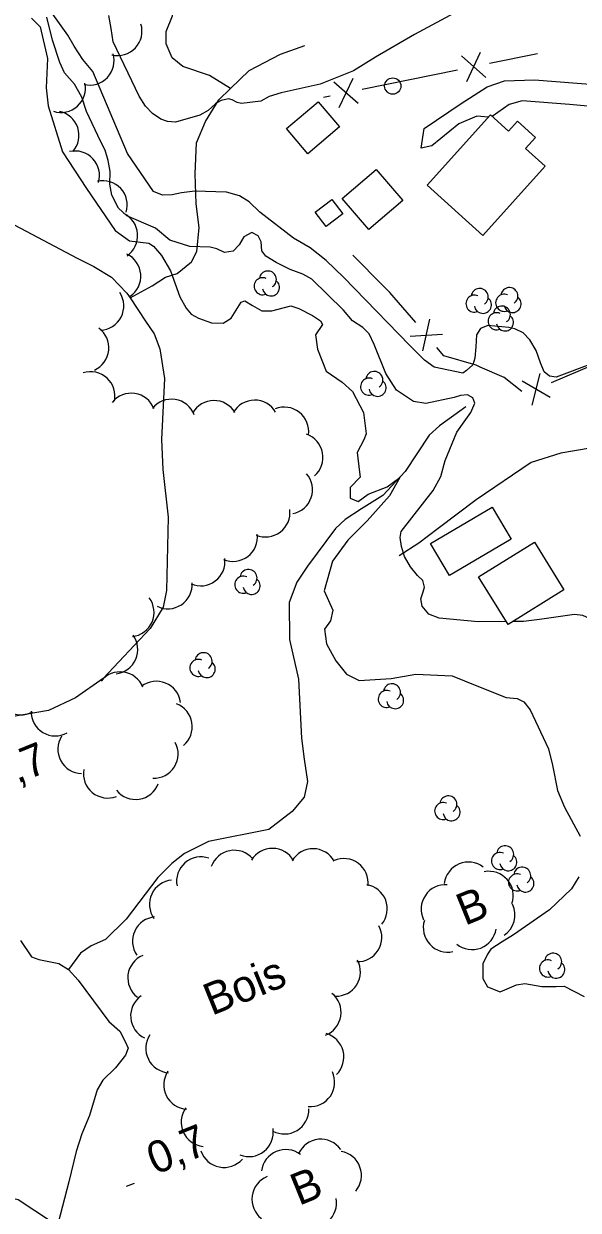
# Model space of a CAD drawing. Extents: x 362852 to 366875, y 5563573 to 5566479.
# Drawn here: x 363475.7 to 363543.8, y 5564712.5 to 5564858.3 of the extents above; entities that cross this region are included whole.
import ezdxf

# ---------------------------------------------------------------- set-up
doc = ezdxf.new("R2010")
doc.units = 0
for name, color, linetype in [('Niveau 19', 7, 'Continuous'), ('Niveau 2', 7, 'Continuous'), ('Niveau 22', 7, 'Continuous'), ('Niveau 3', 7, 'Continuous'), ('Niveau 31', 7, 'Continuous'), ('Niveau 36', 7, 'Continuous'), ('Niveau 37', 7, 'Continuous'), ('Niveau 4', 7, 'Continuous'), ('Niveau 44', 7, 'Continuous')]:
    doc.layers.add(name, color=color, linetype=linetype)

msp = doc.modelspace()

# ---------------------------------------------------------------- linework, layer by layer
at = {"layer": 'Niveau 19'}
for points in [[(363532.8, 5564846.86), (363531.36, 5564846.98), (363529.14, 5564846.05), (363525.84, 5564843.35), (363524.53, 5564843.05), (363524.89, 5564845.45), (363529.43, 5564848.52), (363532.64, 5564850.6), (363534.77, 5564851.31), (363538.47, 5564851.46), (363551.56, 5564850.42), (363562.04, 5564849.48), (363573.54, 5564848.25), (363575.68, 5564849.67), (363578.84, 5564851.56)], [(363579.63, 5564843.76), (363576.5, 5564844.85), (363573.64, 5564845.31), (363564.84, 5564846.09), (363551.3, 5564847.63), (363542.78, 5564848.43), (363536.93, 5564848.88), (363535.33, 5564848.4), (363533.27, 5564846.94)]]:
    msp.add_lwpolyline(points, dxfattribs=at)
at = {"layer": 'Niveau 2'}
for points in [[(363481.1, 5564856.95), (363477.74, 5564861.67)], [(363529.11, 5564859.91), (363523.71, 5564857.02), (363518.89, 5564854.25), (363516.22, 5564852.57), (363512.12, 5564850.91), (363507.33, 5564849.83), (363505.83, 5564849.39), (363504.82, 5564848.84), (363502.45, 5564848.53), (363501.89, 5564848.67), (363501.27, 5564848.97), (363500.84, 5564849.11), (363499.92, 5564848.91), (363499.42, 5564848.63), (363499.23, 5564848.49), (363498.32, 5564847.67), (363497.31, 5564847.12), (363494.31, 5564846.24), (363493.34, 5564846.33), (363492.53, 5564846.61), (363491.49, 5564847.3)], [(363476.62, 5564859.02), (363477.69, 5564857.97), (363478.57, 5564854.08), (363478.42, 5564850.47), (363478.67, 5564848.26), (363480.42, 5564842.6), (363483.38, 5564838.07), (363486.92, 5564832.92), (363488.65, 5564831.64), (363491.02, 5564831.38), (363491.62, 5564831), (363492.6, 5564829.85)], [(363535.01, 5564784.85), (363531.54, 5564784.84), (363526.74, 5564785.27), (363525.45, 5564785.79), (363524.66, 5564786.77), (363524.49, 5564787.64), (363524.75, 5564788.5), (363524.95, 5564789.08), (363524.72, 5564789.93), (363524.08, 5564790.54), (363523.2, 5564791.6), (363522.48, 5564792.87), (363522.09, 5564794.08), (363521.94, 5564795.2), (363522.06, 5564795.95), (363526.01, 5564800.99), (363526.93, 5564802.68), (363527.47, 5564804.66), (363528.89, 5564808.14), (363529.8, 5564809.4), (363530.63, 5564810.56), (363531.14, 5564811.71), (363530.88, 5564812.35), (363530.23, 5564812.71), (363529.37, 5564812.66), (363528.6, 5564812.4), (363525.09, 5564811.68), (363523.56, 5564811.91), (363521.47, 5564813.29), (363520.16, 5564815.37), (363518.74, 5564818.9), (363518.13, 5564820.21), (363517.35, 5564821.01), (363516.07, 5564821.84), (363514.96, 5564823.13), (363511.1, 5564826.96), (363509.98, 5564827.55), (363508.41, 5564828.15), (363506.68, 5564828.98), (363505.42, 5564829.77), (363504.95, 5564830.44), (363504.86, 5564831.54), (363504.5, 5564832.26), (363503.7, 5564832.67), (363502.73, 5564832.14), (363502.15, 5564831.15), (363501.4, 5564830.4), (363500.35, 5564830.21), (363499.4, 5564830.68), (363498.56, 5564830.89), (363496.09, 5564830.98), (363493.63, 5564831.76), (363491.84, 5564833.2), (363488.32, 5564834.73), (363487.29, 5564835.68), (363486.49, 5564837.28), (363486.25, 5564838.62), (363486.27, 5564840.19), (363486.02, 5564841.53), (363485.67, 5564842.82), (363485.12, 5564843.84), (363483.37, 5564847.55), (363482.81, 5564849.32), (363481.89, 5564850.93), (363480.68, 5564852.31), (363480.09, 5564853.56), (363479.19, 5564856.31), (363478.5, 5564859.15)], [(363486.66, 5564856.13), (363486.41, 5564857.77), (363486.13, 5564859.34)], [(363545.58, 5564816.6), (363541.11, 5564814.91), (363540.32, 5564815.01), (363539.65, 5564815.54), (363539.19, 5564816.66), (363538.67, 5564818.19), (363537.87, 5564819.48), (363537.08, 5564820.34), (363536.05, 5564820.84), (363535.29, 5564821.02), (363532.7, 5564821.25), (363531.8, 5564820.87), (363531.31, 5564820.1), (363531.24, 5564818.63), (363531.14, 5564817.22), (363530.86, 5564816.41), (363530.09, 5564815.71), (363529.65, 5564815.41), (363526.11, 5564816.11), (363524.93, 5564816.99), (363523.11, 5564818.79), (363514.97, 5564827.18), (363512.86, 5564829.23), (363510.89, 5564830.78), (363508.83, 5564831.97), (363504.68, 5564835.17), (363503.39, 5564836.44), (363502.2, 5564837.19), (363500.58, 5564837.63), (363496.71, 5564837.76), (363495.05, 5564837.56), (363493.9, 5564837.33), (363492.73, 5564837.28), (363491.6, 5564837.74), (363488.4, 5564842.39), (363484.16, 5564852.49), (363482.91, 5564853.96), (363481.86, 5564855.58), (363481.1, 5564856.95)], [(363491.49, 5564847.3), (363490.62, 5564848.19), (363489.85, 5564849.42), (363486.66, 5564856.13)], [(363492.6, 5564829.85), (363493.7, 5564827.99), (363494.86, 5564824.77), (363495.62, 5564823.4), (363496.25, 5564822.66), (363497.14, 5564822.16), (363498.76, 5564821.59), (363500.16, 5564821.55), (363501.16, 5564822.15), (363502.4, 5564824.12), (363502.83, 5564824.3), (363503.77, 5564823.69), (363504.92, 5564823.04), (363506.17, 5564823.06), (363508.48, 5564823.66), (363509.5, 5564823.34), (363511.18, 5564822.47), (363512.14, 5564821.81), (363512.4, 5564821.36), (363511.54, 5564820.12), (363511.78, 5564818.34), (363512.85, 5564815.65), (363514.81, 5564814.28), (363516.1, 5564813.13), (363517.44, 5564810.56), (363517.78, 5564807.94), (363517.47, 5564807.19), (363516.67, 5564805.66), (363516.95, 5564803.21), (363517.01, 5564802.61), (363515.79, 5564801.34), (363515.78, 5564800.02), (363516.77, 5564799.62), (363518.02, 5564800.52), (363520.33, 5564801.43), (363521.88, 5564802.58), (363520.62, 5564800.3), (363517.88, 5564797.26), (363515.49, 5564794.88), (363513.64, 5564792.29), (363512.6, 5564788.65), (363513.66, 5564786.28), (363513.39, 5564784.97), (363512.65, 5564783.91), (363512.89, 5564782.13), (363514.02, 5564780.04), (363515.34, 5564778.39), (363516.92, 5564777.62), (363520.82, 5564777.88), (363523.86, 5564778.4), (363528.33, 5564778.21), (363531.35, 5564776.97), (363534.96, 5564775.54), (363536.33, 5564775.42), (363537.13, 5564775.01), (363537.92, 5564774.02), (363540.19, 5564769.21), (363540.65, 5564767.21), (363541.28, 5564764.08), (363542.13, 5564762.06), (363544.07, 5564758.49)], [(363559.42, 5564782.62), (363558.65, 5564783.02), (363554.95, 5564784.09), (363553.62, 5564783.97), (363548.29, 5564783.99), (363547.15, 5564784.32), (363545.9, 5564784.92), (363544.42, 5564785.62), (363543.37, 5564785.74), (363539.06, 5564785.12), (363537.1, 5564784.86), (363535.78, 5564784.86)], [(363543.92, 5564753.47), (363543.02, 5564752.03), (363540.29, 5564749.44), (363535.89, 5564746.34), (363534.48, 5564745.5), (363533.1, 5564744.6), (363532.67, 5564743.98), (363532.1, 5564742.81), (363532.11, 5564740.99), (363532.67, 5564739.97), (363534.23, 5564739.37), (363536.26, 5564740.22), (363537.25, 5564740.39), (363539.35, 5564740.02), (363541.11, 5564740.01), (363542.1, 5564740.04), (363544.58, 5564738.77)]]:
    msp.add_lwpolyline(points, dxfattribs=at)
at = {"layer": 'Niveau 22'}
for points in [[(363501.09, 5564850.37), (363498.51, 5564851.97), (363495.23, 5564853.09), (363493.91, 5564854.16), (363493.18, 5564855.86), (363493.16, 5564857.37), (363493.94, 5564859.33), (363494.24, 5564867.85), (363494.69, 5564872.27), (363495.5, 5564875.23), (363495.96, 5564877.5), (363495.9, 5564878.97), (363495.32, 5564881.19), (363494.84, 5564882.22), (363494.15, 5564883.69), (363493.39, 5564885.92), (363491.9, 5564892.68), (363492.33, 5564895), (363497.37, 5564898.21), (363503.1, 5564901.21)], [(363488.74, 5564824.64), (363491.43, 5564826.14), (363493.08, 5564827.19), (363494.52, 5564827.64), (363496.28, 5564829.06), (363496.95, 5564830.35), (363497.23, 5564833.31), (363496.84, 5564836.22), (363496.73, 5564839.89), (363496.91, 5564843.7), (363498.02, 5564846.33), (363499.65, 5564848.97), (363501.09, 5564850.37), (363503.39, 5564852.6), (363507.23, 5564854.6), (363510.22, 5564855.66)], [(363472.43, 5564834.69), (363482.21, 5564829.54), (363484.27, 5564828.52), (363486.46, 5564827.18), (363488.35, 5564825.22), (363488.74, 5564824.64), (363490.61, 5564821.78), (363491.7, 5564820.23), (363492.41, 5564818.39), (363492.98, 5564814.72), (363492.61, 5564807.22), (363492.75, 5564803.54), (363493.41, 5564797.71), (363493.2, 5564788.69), (363492.8, 5564786.64), (363491.2, 5564784.02), (363485.41, 5564777.87), (363482.04, 5564775.5), (363478.69, 5564773.94), (363472.43, 5564772.88)], [(363547.24, 5564806.51), (363541.68, 5564805.57), (363538.04, 5564804.41), (363531.27, 5564799.81), (363526.63, 5564796.3), (363524.23, 5564794.49), (363521.82, 5564792.94)], [(363479.07, 5564711.1), (363474.99, 5564713.78), (363473.19, 5564714.21), (363469.84, 5564715), (363463.77, 5564715.56), (363462.82, 5564715.65), (363455.55, 5564714.73), (363447.42, 5564714.44), (363443.75, 5564714.21), (363438.44, 5564713.87), (363429.79, 5564712.7), (363418.74, 5564710.95)]]:
    msp.add_lwpolyline(points, dxfattribs=at)
at = {"layer": 'Niveau 3'}
msp.add_line((363488.31, 5564715.46), (363489.27, 5564715.85), dxfattribs=at)
at = {"layer": 'Niveau 31'}
for points in [[(363514.48, 5564845.67), (363510.57, 5564842.37), (363507.96, 5564845.45), (363511.87, 5564848.76), (363514.48, 5564845.67)], [(363539.77, 5564840.82), (363532.1, 5564832.31), (363525.25, 5564838.49), (363533.05, 5564847.14), (363535.28, 5564845.13), (363536.37, 5564846.35), (363538.58, 5564844.35), (363537.36, 5564843), (363539.77, 5564840.82)], [(363514.83, 5564836.86), (363519.01, 5564840.44), (363522.28, 5564836.63), (363518.1, 5564833.04), (363514.83, 5564836.86)], [(363511.48, 5564835.19), (363513.54, 5564836.75), (363514.88, 5564834.99), (363512.83, 5564833.42), (363511.48, 5564835.19)], [(363535.58, 5564794.99), (363528.02, 5564790.51), (363525.68, 5564794.46), (363533.24, 5564798.94), (363535.58, 5564794.99)], [(363531.57, 5564790.37), (363538.44, 5564794.64), (363542.08, 5564788.77), (363535.22, 5564784.51), (363531.57, 5564790.37)]]:
    msp.add_lwpolyline(points, dxfattribs=at)
at = {"layer": 'Niveau 36'}
msp.add_circle((363521.03, 5564850.68), 1, dxfattribs=at)
at = {"layer": 'Niveau 37'}
for p, q in [((363532.47, 5564851.72), (363529.48, 5564854.38)), ((363530.12, 5564851.24), (363531.83, 5564854.85)), ((363538.81, 5564854.64), (363532.93, 5564853.44)), ((363529.01, 5564852.64), (363523.13, 5564851.44)), ((363516.79, 5564848.52), (363513.8, 5564851.18)), ((363514.44, 5564848.04), (363516.15, 5564851.66)), ((363523.13, 5564851.44), (363517.25, 5564850.25)), ((363513.33, 5564849.45), (363512.51, 5564849.28)), ((363519.9, 5564826.1), (363516.11, 5564829.91)), ((363524.73, 5564818.12), (363525.6, 5564822.03)), ((363523.17, 5564819.95), (363527.16, 5564820.2)), ((363546.01, 5564816.56), (363540.5, 5564814.19)), ((363540.4, 5564812.41), (363536.93, 5564814.41)), ((363538.19, 5564811.47), (363539.14, 5564815.35))]:
    msp.add_line(p, q, dxfattribs=at)
for points in [[(363523.86, 5564821.6), (363520.68, 5564825.32), (363519.9, 5564826.1)], [(363531.78, 5564816.15), (363531.28, 5564816.37), (363527.33, 5564817.54), (363526.46, 5564818.56)], [(363536.89, 5564813.12), (363534.73, 5564814.86), (363531.78, 5564816.15)]]:
    msp.add_lwpolyline(points, dxfattribs=at)
at = {"layer": 'Niveau 4'}
for points in [[(363530.01, 5564811.24), (363526.79, 5564808.91), (363525.5, 5564807.77), (363522.54, 5564803.29), (363519.81, 5564800.35), (363517.17, 5564798.7), (363515.17, 5564797.4), (363513.98, 5564796.3), (363510.54, 5564791.69), (363509.22, 5564789.72), (363508.3, 5564787.22), (363508.34, 5564782.66), (363509.44, 5564777.79), (363509.79, 5564770.53), (363510.12, 5564767.97), (363510.53, 5564765.19), (363510.14, 5564763.28), (363508.68, 5564761.53), (363505.79, 5564759.31), (363498.36, 5564757.84), (363495.41, 5564756.35), (363493.85, 5564755.14), (363492.13, 5564753.41), (363488.26, 5564748.27), (363485.71, 5564745.78), (363483.95, 5564744.99), (363482.62, 5564744.12), (363481.16, 5564742.1)], [(363475.28, 5564745.66), (363476.62, 5564743.65), (363477.51, 5564743.33), (363479.97, 5564742.85), (363481.16, 5564742.1), (363482.35, 5564740.78), (363486.11, 5564735.7), (363487.48, 5564734.52), (363488.15, 5564733.24), (363488.49, 5564732.43), (363488.17, 5564731.55), (363486.93, 5564730.02), (363485.37, 5564728.49), (363484.67, 5564727.32), (363483.74, 5564724.17), (363482.81, 5564721.89), (363482.1, 5564719.71), (363481.2, 5564716.01), (363479.91, 5564710.96)]]:
    msp.add_lwpolyline(points, dxfattribs=at)
at = {"layer": 'Niveau 44'}
for centre, radius, start, end in [((363487.2, 5564857.44), 3, 256.7029, 16.6809), ((363483.77, 5564853.8), 3, 256.7029, 16.6809), ((363480.25, 5564850.43), 3, 251.9052, 11.8831), ((363479.45, 5564844.62), 3, 318.7358, 78.7137), ((363481.97, 5564839.7), 3, 343.1511, 103.1291), ((363485.39, 5564836.05), 3, 343.1511, 103.1291), ((363486.67, 5564832.3), 3, 304.313, 64.2909), ((363487.05, 5564827.32), 3, 304.313, 64.2909), ((363505.67, 5564826.9), 1.05, 304.3592, 171.8163), ((363505.03, 5564826.08), 1.05, 66.2054, 291.894), ((363506.06, 5564825.93), 1.05, 189.0269, 51.7112), ((363484.96, 5564823.67), 3, 272.6736, 32.6516), ((363531.08, 5564823.94), 1.05, 66.2054, 291.894), ((363531.72, 5564824.76), 1.05, 304.3592, 171.8163), ((363532.11, 5564823.79), 1.05, 189.0269, 51.7112), ((363534.73, 5564824.04), 1.05, 66.2054, 291.894), ((363535.37, 5564824.86), 1.05, 304.3592, 171.8163), ((363535.76, 5564823.89), 1.05, 189.0269, 51.7112), ((363534.44, 5564822.59), 1.05, 304.3592, 171.8163), ((363533.8, 5564821.77), 1.05, 66.2054, 291.894), ((363534.83, 5564821.63), 1.05, 189.0269, 51.7112), ((363483.12, 5564818.51), 3, 294.183, 54.1609), ((363483.88, 5564812.57), 3, 347.7779, 107.7558), ((363518.12, 5564813.74), 1.05, 66.2054, 291.894), ((363518.76, 5564814.56), 1.05, 304.3592, 171.8163), ((363519.16, 5564813.59), 1.05, 189.0269, 51.7112), ((363488.88, 5564809.93), 3, 21.4223, 141.4002), ((363493.83, 5564809.19), 3, 21.4223, 141.4002), ((363499.05, 5564809.03), 3, 30.602, 150.58), ((363504.05, 5564809.08), 3, 30.602, 150.58), ((363507.7, 5564808.22), 3, 352.099, 112.077), ((363509.45, 5564805.05), 3, 310.6516, 70.6296), ((363508.17, 5564801.07), 3, 281.0021, 40.98), ((363505.39, 5564798.26), 3, 246.9731, 6.951), ((363501.4, 5564795.26), 3, 246.9731, 6.951), ((363497.4, 5564792.25), 3, 246.9731, 6.951), ((363503.29, 5564790.21), 1.05, 304.3592, 171.8163), ((363493.37, 5564789.43), 3, 243.8094, 3.7873), ((363502.65, 5564789.39), 1.05, 66.2054, 291.894), ((363503.68, 5564789.24), 1.05, 189.0269, 51.7112), ((363488.68, 5564786), 3, 276.4553, 36.4333), ((363486.68, 5564781.42), 3, 276.4553, 36.4333), ((363497.77, 5564779.99), 1.05, 304.3592, 171.8163), ((363497.13, 5564779.17), 1.05, 66.2054, 291.894), ((363498.16, 5564779.02), 1.05, 189.0269, 51.7112), ((363487.52, 5564775.68), 3, 21.8294, 141.8073), ((363475.28, 5564776.39), 3, 178.895, 298.873), ((363491.97, 5564774.53), 3, 7.7439, 127.7219), ((363520.93, 5564776.17), 1.05, 304.3592, 171.8163), ((363520.29, 5564775.35), 1.05, 66.2054, 291.894), ((363521.32, 5564775.2), 1.05, 189.0269, 51.7112), ((363479.56, 5564773.8), 3, 178.895, 298.873), ((363493.38, 5564771.94), 3, 309.577, 69.555), ((363482.85, 5564769.17), 3, 147.942, 267.9199), ((363491.64, 5564768.6), 3, 267.9762, 27.9541), ((363486, 5564766.17), 3, 170.4967, 290.4746), ((363489.41, 5564766), 3, 218.7127, 338.6906), ((363527.87, 5564762.39), 1.05, 304.3592, 171.8163), ((363527.23, 5564761.57), 1.05, 66.2054, 291.894), ((363528.26, 5564761.42), 1.05, 189.0269, 51.7112), ((363501.55, 5564753.75), 3, 40.8013, 160.7792), ((363506.23, 5564753.99), 3, 29.4559, 149.4339), ((363511.23, 5564753.94), 3, 29.4559, 149.4339), ((363534.21, 5564755.43), 1.05, 66.2054, 291.894), ((363534.85, 5564756.25), 1.05, 304.3592, 171.8163), ((363535.24, 5564755.28), 1.05, 189.0269, 51.7112), ((363497.45, 5564752.94), 3, 70.9081, 190.886), ((363515.01, 5564752.73), 3, 353.4034, 113.3814), ((363530.34, 5564752.3), 3, 52.7439, 172.7219), ((363536.95, 5564753.63), 1.05, 304.3592, 171.8163), ((363494.12, 5564750.11), 3, 95.2316, 215.2096), ((363532.85, 5564751.17), 3, 341.1334, 101.1114), ((363536.31, 5564752.8), 1.05, 66.2054, 291.894), ((363537.34, 5564752.66), 1.05, 189.0269, 51.7112), ((363517.36, 5564749.55), 3, 320.8377, 80.8157), ((363527.52, 5564749.53), 3, 85.931, 205.9089), ((363533.06, 5564748.82), 3, 303.3355, 25.4124), ((363492.03, 5564745.57), 3, 95.2316, 215.2096), ((363516.69, 5564746.06), 3, 268.1958, 28.1738), ((363527.78, 5564747.23), 3, 162.6464, 282.6243), ((363530.78, 5564747.54), 3, 231.0379, 351.0159), ((363491.45, 5564741.07), 3, 112.7702, 232.7481), ((363514.05, 5564741.81), 3, 268.1958, 28.1738), ((363540.11, 5564742.22), 1.05, 66.2054, 291.894), ((363540.75, 5564743.05), 1.05, 304.3592, 171.8163), ((363541.14, 5564742.08), 1.05, 189.0269, 51.7112), ((363491.8, 5564736.4), 3, 124.7395, 244.7174), ((363511.67, 5564736.83), 3, 291.0656, 51.0435), ((363512.02, 5564731.34), 3, 314.3845, 74.3624), ((363493.67, 5564732.4), 3, 146.3129, 266.2909), ((363495.88, 5564727.92), 3, 146.3129, 266.2909), ((363510.89, 5564728.25), 3, 265.2782, 25.2561), ((363498.01, 5564723.34), 3, 144.2604, 264.2383), ((363507.71, 5564724.88), 3, 241.4548, 1.4328), ((363503.34, 5564722.1), 3, 248.4681, 8.446), ((363512.19, 5564718.24), 3, 35.6776, 155.6555), ((363500.28, 5564720.77), 3, 198.9365, 318.9144), ((363507.87, 5564716.97), 3, 52.7723, 172.7503), ((363514.18, 5564716.78), 3, 319.9377, 79.9157), ((363506.72, 5564713.86), 3, 112.2212, 232.1991), ((363511.12, 5564713.4), 3, 250.9081, 10.886)]:
    msp.add_arc(centre, radius, start, end, dxfattribs=at)

# ---------------------------------------------------------------- texts
at = {"layer": 'Niveau 3'}
for p in [(363472.16, 5564763.79), (363491.82, 5564716.82)]:
    msp.add_text('0,7  ', height=3.93, rotation=22.09, dxfattribs=at).set_placement(p)
at = {"layer": 'Niveau 44'}
for s, p in [('B', (363529.89, 5564747.45)), ('Bois', (363498.78, 5564736.39)), ('B', (363509.49, 5564713.03))]:
    msp.add_text(s, height=3.93, rotation=22.09, dxfattribs=at).set_placement(p)

doc.saveas('drawing.dxf')
